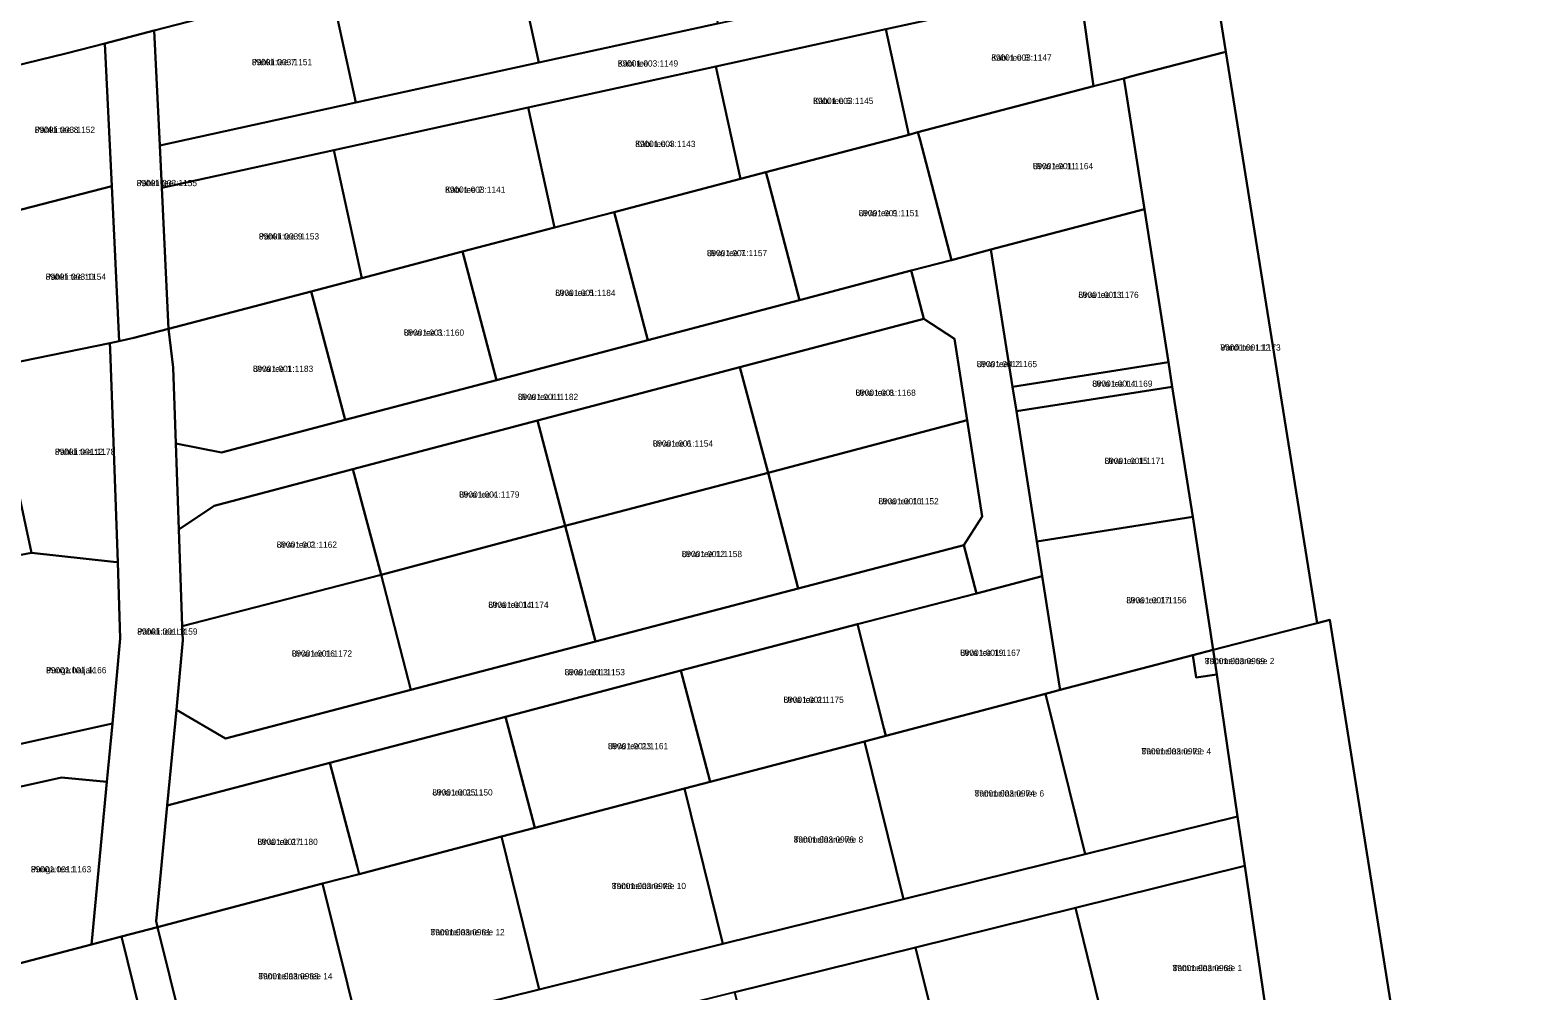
# Model space of a CAD drawing. Extents: x 526849 to 562296, y 6591741 to 6618546.
# Drawn here: x 545514.7 to 545877.3, y 6600143.6 to 6600374.7 of the extents above; entities that cross this region are included whole.
import ezdxf

# ---------------------------------------------------------------- set-up
doc = ezdxf.new("R2010")
doc.units = 0
for name, color, linetype in [('L_AADRESS', 7, 'Continuous'), ('PIIR', 7, 'Continuous'), ('TUNNUS', 7, 'Continuous')]:
    doc.layers.add(name, color=color, linetype=linetype)

msp = doc.modelspace()

# ---------------------------------------------------------------- linework, layer by layer
at = {"layer": 'PIIR'}
for points in [[(545760.8, 6600430.82), (545790.72, 6600438.61), (545791.22, 6600438.74), (545802.29, 6600369.45), (545801.62, 6600369.27), (545779.69, 6600363.6), (545777.76, 6600363.06), (545770.45, 6600361.15), (545767.13, 6600385.09), (545765.76, 6600395.03), (545772.39, 6600396.48), (545770.89, 6600403.32), (545764.79, 6600401.98)], [(545630.48, 6600396.91), (545673.12, 6600408.01), (545680.07, 6600376.27), (545637.06, 6600366.85)], [(545545.87, 6600346.88), (545593.07, 6600357.22), (545637.06, 6600366.85), (545680.07, 6600376.27), (545724.07, 6600385.9), (545765.76, 6600395.03), (545767.13, 6600385.09), (545720.53, 6600374.89), (545679.61, 6600365.93), (545634.52, 6600356.05), (545587.75, 6600345.81), (545546.35, 6600336.75)], [(545586.87, 6600385.56), (545630.48, 6600396.91), (545637.06, 6600366.85), (545593.07, 6600357.22)], [(545544.55, 6600374.55), (545586.87, 6600385.56), (545593.07, 6600357.22), (545545.87, 6600346.88)], [(545720.53, 6600374.89), (545767.13, 6600385.09), (545770.45, 6600361.15), (545728.25, 6600350.08), (545726.08, 6600349.51)], [(545532.68, 6600371.46), (545544.55, 6600374.55), (545545.87, 6600346.88), (545546.35, 6600336.75), (545547.97, 6600302.79), (545539.61, 6600300.63), (545536.1, 6600299.88), (545534.32, 6600337.11)], [(545679.61, 6600365.93), (545720.53, 6600374.89), (545726.08, 6600349.51), (545691.66, 6600340.48), (545685.53, 6600338.87)], [(545496.24, 6600362.45), (545523.62, 6600369.1), (545532.68, 6600371.46), (545534.32, 6600337.11), (545500.75, 6600328.43)], [(545778.06, 6600361.14), (545777.76, 6600363.06), (545779.69, 6600363.6), (545801.62, 6600369.27), (545802.29, 6600369.45), (545824.23, 6600232.03), (545822.32, 6600231.53), (545799.26, 6600225.59), (545794.33, 6600257.57), (545789.42, 6600288.88), (545788.47, 6600294.77), (545782.72, 6600331.56)], [(545634.52, 6600356.05), (545679.61, 6600365.93), (545685.53, 6600338.87), (545655.17, 6600330.91), (545640.84, 6600327.15)], [(545728.75, 6600348.15), (545728.25, 6600350.08), (545770.45, 6600361.15), (545777.76, 6600363.06), (545778.06, 6600361.14), (545782.72, 6600331.56), (545745.77, 6600321.89), (545736.3, 6600319.36)], [(545587.75, 6600345.81), (545634.52, 6600356.05), (545640.84, 6600327.15), (545618.71, 6600321.37), (545594.5, 6600315)], [(545692.18, 6600338.52), (545691.66, 6600340.48), (545726.08, 6600349.51), (545728.25, 6600350.08), (545728.75, 6600348.15), (545736.3, 6600319.36), (545726.6, 6600316.84), (545699.76, 6600309.71)], [(545546.35, 6600336.75), (545587.75, 6600345.81), (545594.5, 6600315), (545582.3, 6600311.8), (545547.97, 6600302.79)], [(545655.81, 6600328.47), (545655.17, 6600330.91), (545685.53, 6600338.87), (545691.66, 6600340.48), (545692.18, 6600338.52), (545699.76, 6600309.71), (545663.26, 6600300.11)], [(545500.75, 6600328.43), (545534.32, 6600337.11), (545536.1, 6600299.88), (545533.89, 6600299.4), (545505.55, 6600293.55), (545505.07, 6600295.86)], [(545619.34, 6600318.98), (545618.71, 6600321.37), (545640.84, 6600327.15), (545655.17, 6600330.91), (545655.81, 6600328.47), (545663.26, 6600300.11), (545626.84, 6600290.5)], [(545750.97, 6600288.89), (545745.77, 6600321.89), (545782.72, 6600331.56), (545788.47, 6600294.77)], [(545582.95, 6600309.39), (545582.3, 6600311.8), (545594.5, 6600315), (545618.71, 6600321.37), (545619.34, 6600318.98), (545626.84, 6600290.5), (545590.48, 6600280.93)], [(545729.67, 6600305.18), (545726.6, 6600316.84), (545736.3, 6600319.36), (545745.77, 6600321.89), (545750.97, 6600288.89), (545751.92, 6600282.97), (545756.84, 6600251.69), (545758.15, 6600243.35), (545742.29, 6600239.16), (545739.25, 6600250.79), (545743.71, 6600257.64), (545740.09, 6600280.84), (545737.01, 6600300.39)], [(545550.45, 6600254.51), (545549.72, 6600275.23), (545560.71, 6600273.09), (545590.48, 6600280.93), (545626.84, 6600290.5), (545663.26, 6600300.11), (545699.76, 6600309.71), (545726.6, 6600316.84), (545729.67, 6600305.18), (545685.42, 6600293.55), (545636.72, 6600280.73), (545592.3, 6600269.04), (545558.95, 6600260.24)], [(545549.09, 6600293.5), (545547.97, 6600302.79), (545582.3, 6600311.8), (545582.95, 6600309.39), (545590.48, 6600280.93), (545560.71, 6600273.09), (545549.72, 6600275.23)], [(545692.24, 6600268.21), (545685.42, 6600293.55), (545729.67, 6600305.18), (545737.01, 6600300.39), (545740.09, 6600280.84)], [(545533.95, 6600297.86), (545533.89, 6600299.4), (545536.1, 6600299.88), (545539.61, 6600300.63), (545547.97, 6600302.79), (545549.09, 6600293.5), (545549.72, 6600275.23), (545550.45, 6600254.51), (545551.3, 6600231.27), (545551.44, 6600227.95), (545549.87, 6600211.2), (545547.65, 6600188.14), (545545.03, 6600160.35), (545545.36, 6600158.92), (545536.65, 6600156.66), (545529.46, 6600154.75), (545529.69, 6600157.23), (545533.17, 6600193.88), (545534.48, 6600207.84), (545536.39, 6600228.34), (545535.76, 6600246.68)], [(545509.97, 6600272.57), (545505.55, 6600293.55), (545533.89, 6600299.4), (545533.95, 6600297.86), (545535.76, 6600246.68), (545534.78, 6600246.79), (545515.03, 6600248.95)], [(545643.41, 6600255.39), (545636.72, 6600280.73), (545685.42, 6600293.55), (545692.24, 6600268.21)], [(545751.92, 6600282.97), (545750.97, 6600288.89), (545788.47, 6600294.77), (545789.42, 6600288.88)], [(545756.84, 6600251.69), (545751.92, 6600282.97), (545789.42, 6600288.88), (545794.33, 6600257.57)], [(545599.14, 6600243.66), (545592.3, 6600269.04), (545636.72, 6600280.73), (545643.41, 6600255.39)], [(545699.44, 6600240.33), (545692.24, 6600268.21), (545740.09, 6600280.84), (545743.71, 6600257.64), (545739.25, 6600250.79)], [(545509.97, 6600272.57), (545515.03, 6600248.95), (545505.22, 6600247.1), (545473.91, 6600240.56), (545472.26, 6600248.92), (545469.28, 6600264.08)], [(545551.3, 6600231.27), (545550.45, 6600254.51), (545558.95, 6600260.24), (545592.3, 6600269.04), (545599.14, 6600243.66)], [(545650.72, 6600227.58), (545643.41, 6600255.39), (545692.24, 6600268.21), (545699.44, 6600240.33)], [(545758.15, 6600243.35), (545756.84, 6600251.69), (545794.33, 6600257.57), (545799.26, 6600225.59), (545794.39, 6600224.34), (545762.45, 6600215.96), (545762.31, 6600216.87)], [(545606.25, 6600215.96), (545599.14, 6600243.66), (545643.41, 6600255.39), (545650.72, 6600227.58)], [(545433.69, 6600194.77), (545431.77, 6600204.36), (545460.14, 6600210.63), (545470.96, 6600213.14), (545510.46, 6600221.95), (545505.22, 6600247.1), (545515.03, 6600248.95), (545534.78, 6600246.79), (545535.76, 6600246.68), (545536.39, 6600228.34), (545534.48, 6600207.84), (545458.14, 6600190.94), (545448.32, 6600197.99)], [(545547.65, 6600188.14), (545549.87, 6600211.2), (545561.68, 6600204.26), (545606.25, 6600215.96), (545650.72, 6600227.58), (545699.44, 6600240.33), (545739.25, 6600250.79), (545742.29, 6600239.16), (545713.68, 6600231.81), (545671.23, 6600220.62), (545629.06, 6600209.49), (545586.78, 6600198.42)], [(545551.44, 6600227.95), (545551.3, 6600231.27), (545599.14, 6600243.66), (545606.25, 6600215.96), (545561.68, 6600204.26), (545549.87, 6600211.2)], [(545720.06, 6600206.77), (545713.68, 6600231.81), (545742.29, 6600239.16), (545758.15, 6600243.35), (545762.31, 6600216.87), (545762.45, 6600215.96), (545758.92, 6600215.01), (545720.52, 6600204.94)], [(545677.79, 6600195.72), (545671.23, 6600220.62), (545713.68, 6600231.81), (545720.06, 6600206.77), (545720.52, 6600204.94), (545715.39, 6600203.59), (545678.28, 6600193.87)], [(545799.26, 6600225.59), (545822.32, 6600231.53), (545824.23, 6600232.03), (545827.33, 6600232.79), (545877.35, 6599917.8), (545871.52, 6599916.45), (545866.46, 6599946), (545861.78, 6599976.7), (545856.69, 6600009.29), (545837.36, 6600004.45), (545831.98, 6600022.8), (545827.51, 6600037.9), (545827.51, 6600039.35), (545824.94, 6600055.31), (545819.19, 6600091.63), (545812.91, 6600132.45), (545806.87, 6600173.66), (545805.13, 6600185.53), (545800.12, 6600219.66)], [(545758.92, 6600215.01), (545762.45, 6600215.96), (545794.39, 6600224.34), (545795.18, 6600218.94), (545800.12, 6600219.66), (545805.13, 6600185.53), (545768.47, 6600176.45)], [(545794.39, 6600224.34), (545799.26, 6600225.59), (545800.12, 6600219.66), (545795.18, 6600218.94)], [(545635.58, 6600184.62), (545629.06, 6600209.49), (545671.23, 6600220.62), (545677.79, 6600195.72), (545678.28, 6600193.87), (545672.06, 6600192.21), (545636.07, 6600182.76)], [(545715.39, 6600203.59), (545720.52, 6600204.94), (545758.92, 6600215.01), (545768.47, 6600176.45), (545724.8, 6600165.63)], [(545593.32, 6600173.56), (545586.78, 6600198.42), (545629.06, 6600209.49), (545635.58, 6600184.62), (545636.07, 6600182.76), (545628.05, 6600180.66), (545593.83, 6600171.63)], [(545435.88, 6600184.46), (545433.69, 6600194.77), (545448.32, 6600197.99), (545458.14, 6600190.94), (545534.48, 6600207.84), (545533.17, 6600193.88), (545522.24, 6600194.86), (545496.58, 6600189.2), (545466.35, 6600182.58), (545437.46, 6600176.16)], [(545672.06, 6600192.21), (545678.28, 6600193.87), (545715.39, 6600203.59), (545724.8, 6600165.63), (545681.31, 6600154.85)], [(545545.03, 6600160.35), (545547.65, 6600188.14), (545586.78, 6600198.42), (545593.32, 6600173.56), (545593.83, 6600171.63), (545585.01, 6600169.36), (545545.36, 6600158.92)], [(545505.15, 6600150.43), (545496.58, 6600189.2), (545522.24, 6600194.86), (545533.17, 6600193.88), (545529.69, 6600157.23), (545529.46, 6600154.75), (545505.58, 6600148.48)], [(545628.05, 6600180.66), (545636.07, 6600182.76), (545672.06, 6600192.21), (545681.31, 6600154.85), (545637.15, 6600143.9)], [(545536.65, 6600156.66), (545545.36, 6600158.92), (545554.18, 6600123.35), (545593.96, 6600133.21), (545637.15, 6600143.9), (545681.31, 6600154.85), (545724.8, 6600165.63), (545768.47, 6600176.45), (545805.13, 6600185.53), (545806.87, 6600173.66), (545766.1, 6600163.55), (545727.67, 6600154.03), (545684.19, 6600143.25), (545640.03, 6600132.3), (545596.84, 6600121.6), (545552.69, 6600110.64), (545508.82, 6600099.77), (545465.63, 6600089.06), (545421.02, 6600078), (545418.16, 6600089.65), (545462.74, 6600100.69), (545505.93, 6600111.4), (545545.44, 6600121.19)], [(545585.01, 6600169.36), (545593.83, 6600171.63), (545628.05, 6600180.66), (545637.15, 6600143.9), (545593.96, 6600133.21)], [(545766.1, 6600163.55), (545806.87, 6600173.66), (545812.91, 6600132.45), (545775.8, 6600124.27)], [(545545.36, 6600158.92), (545585.01, 6600169.36), (545593.96, 6600133.21), (545554.18, 6600123.35)], [(545727.67, 6600154.03), (545766.1, 6600163.55), (545775.8, 6600124.27), (545753.98, 6600119.46), (545737.11, 6600115.93)], [(545497.28, 6600146.34), (545505.58, 6600148.48), (545529.46, 6600154.75), (545536.65, 6600156.66), (545545.44, 6600121.19), (545505.93, 6600111.4)], [(545684.19, 6600143.25), (545727.67, 6600154.03), (545737.11, 6600115.93), (545718.9, 6600112.11), (545693.16, 6600107.05)]]:
    msp.add_lwpolyline(points, close=True, dxfattribs=at)
for points in [[(545876.62, 6599883.93), (545871.52, 6599916.45), (545877.35, 6599917.8), (545827.33, 6600232.79), (545824.23, 6600232.03), (545802.29, 6600369.45), (545791.22, 6600438.74)], [(545586.87, 6600385.56), (545544.55, 6600374.55), (545532.68, 6600371.46), (545523.62, 6600369.1), (545496.24, 6600362.45), (545451.08, 6600352.81), (545449.04, 6600362.52), (545416.01, 6600356.92), (545418.37, 6600345.69), (545384.29, 6600338.7), (545355.52, 6600332.41), (545350.63, 6600331.36), (545313.81, 6600323.51), (545308.49, 6600349.06), (545294.25, 6600346.45), (545271.61, 6600341.53), (545277.1, 6600315.86), (545240.97, 6600307.93), (545232.74, 6600348.61), (545193.73, 6600340.8), (545192.32, 6600340.49), (545181.09, 6600345.84), (545170.38, 6600393.89)]]:
    msp.add_lwpolyline(points, dxfattribs=at)

# ---------------------------------------------------------------- texts
at = {"layer": 'L_AADRESS'}
for s, p in [('Käbi tee 8', (545745.89, 6600367.3)), ('Pähkli tee 7', (545568.02, 6600366.22)), ('Käbi tee', (545656.05, 6600365.89)), ('Käbi tee 6', (545703.03, 6600356.88)), ('Pähkli tee 8', (545515.8, 6600349.95)), ('Käbi tee 4', (545660.23, 6600346.54)), ('Urva tee 11', (545755.88, 6600341.21)), ('Pähkli tee', (545540.32, 6600337.13)), ('Käbi tee 2', (545614.51, 6600335.53)), ('Urva tee 9', (545713.99, 6600329.9)), ('Pähkli tee 9', (545569.7, 6600324.3)), ('Urva tee 7', (545677.47, 6600320.29)), ('Pähkli tee 10', (545518.43, 6600314.6)), ('Urva tee 5', (545641, 6600310.71)), ('Urva tee 13', (545766.83, 6600310.23)), ('Urva tee 3', (545604.58, 6600301.15)), ('Vardi tee L12', (545800.99, 6600297.57)), ('Urva tee 1', (545568.28, 6600292.45)), ('Urva tee L2', (545742.38, 6600293.59)), ('Urva tee L4', (545770.16, 6600288.87)), ('Urva tee L1', (545632.01, 6600285.68)), ('Urva tee 8', (545713.22, 6600286.7)), ('Pähkli tee 12', (545520.65, 6600272.5)), ('Urva tee 6', (545664.46, 6600274.47)), ('Urva tee 15', (545773.13, 6600270.29)), ('Urva tee 4', (545617.88, 6600262.2)), ('Urva tee 10', (545718.73, 6600260.58)), ('Urva tee 2', (545574, 6600250.15)), ('Urva tee 12', (545671.43, 6600247.9)), ('Urva tee 17', (545778.36, 6600236.77)), ('Urva tee 14', (545624.89, 6600235.68)), ('Pähkli tee L3', (545540.45, 6600229.25)), ('Urva tee 16', (545577.63, 6600223.96)), ('Urva tee 19', (545738.4, 6600224.15)), ('Tammelaane tee 2', (545797.25, 6600222.16)), ('Punga haljak', (545518.54, 6600219.95)), ('Urva tee L3', (545643.26, 6600219.46)), ('Urva tee 21', (545695.9, 6600212.84)), ('Urva tee 23', (545653.66, 6600201.69)), ('Tammelaane tee 4', (545782.03, 6600200.45)), ('Urva tee 25', (545611.44, 6600190.56)), ('Tammelaane tee 6', (545741.86, 6600190.32)), ('Urva tee 27', (545569.37, 6600178.67)), ('Tammelaane tee 8', (545698.35, 6600179.22)), ('Punga tee 1', (545514.88, 6600172.08)), ('Tammelaane tee 10', (545654.61, 6600168.05)), ('Tammelaane tee 12', (545611, 6600156.94)), ('Tammelaane tee 14', (545569.59, 6600146.36)), ('Tammelaane tee 1', (545789.5, 6600148.32))]:
    msp.add_text(s, height=1.5, dxfattribs=at).set_placement(p)
at = {"layer": 'TUNNUS'}
for s, p in [('89001:003:1147', (545745.89, 6600367.3)), ('89001:003:1151', (545568.02, 6600366.22)), ('89001:003:1149', (545656.05, 6600365.89)), ('89001:003:1145', (545703.03, 6600356.88)), ('89001:003:1152', (545515.8, 6600349.95)), ('89001:003:1143', (545660.23, 6600346.54)), ('89001:001:1164', (545755.88, 6600341.21)), ('89001:003:1155', (545540.32, 6600337.13)), ('89001:003:1141', (545614.51, 6600335.53)), ('89001:001:1151', (545713.99, 6600329.9)), ('89001:003:1153', (545569.7, 6600324.3)), ('89001:001:1157', (545677.47, 6600320.29)), ('89001:003:1154', (545518.43, 6600314.6)), ('89001:001:1184', (545641, 6600310.71)), ('89001:001:1176', (545766.83, 6600310.23)), ('89001:001:1160', (545604.58, 6600301.15)), ('89001:001:1173', (545800.99, 6600297.57)), ('89001:001:1183', (545568.28, 6600292.45)), ('89001:001:1165', (545742.38, 6600293.59)), ('89001:001:1169', (545770.16, 6600288.87)), ('89001:001:1182', (545632.01, 6600285.68)), ('89001:001:1168', (545713.22, 6600286.7)), ('89001:001:1154', (545664.46, 6600274.47)), ('89001:001:1178', (545520.65, 6600272.5)), ('89001:001:1171', (545773.13, 6600270.29)), ('89001:001:1179', (545617.88, 6600262.2)), ('89001:001:1152', (545718.73, 6600260.58)), ('89001:001:1162', (545574, 6600250.15)), ('89001:001:1158', (545671.43, 6600247.9)), ('89001:001:1156', (545778.36, 6600236.77)), ('89001:001:1174', (545624.89, 6600235.68)), ('89001:001:1159', (545540.45, 6600229.25)), ('89001:001:1172', (545577.63, 6600223.96)), ('89001:001:1167', (545738.4, 6600224.15)), ('89001:003:0969', (545797.25, 6600222.16)), ('89001:001:1166', (545518.54, 6600219.95)), ('89001:001:1153', (545643.26, 6600219.46)), ('89001:001:1175', (545695.9, 6600212.84)), ('89001:001:1161', (545653.66, 6600201.69)), ('89001:003:0972', (545782.03, 6600200.45)), ('89001:001:1150', (545611.44, 6600190.56)), ('89001:003:0974', (545741.86, 6600190.32)), ('89001:001:1180', (545569.37, 6600178.67)), ('89001:003:0976', (545698.35, 6600179.22)), ('89001:001:1163', (545514.88, 6600172.08)), ('89001:003:0978', (545654.61, 6600168.05)), ('89001:003:0981', (545611, 6600156.94)), ('89001:003:0983', (545569.59, 6600146.36)), ('89001:003:0968', (545789.5, 6600148.32))]:
    msp.add_text(s, height=1.5, dxfattribs=at).set_placement(p)

doc.saveas('drawing.dxf')
